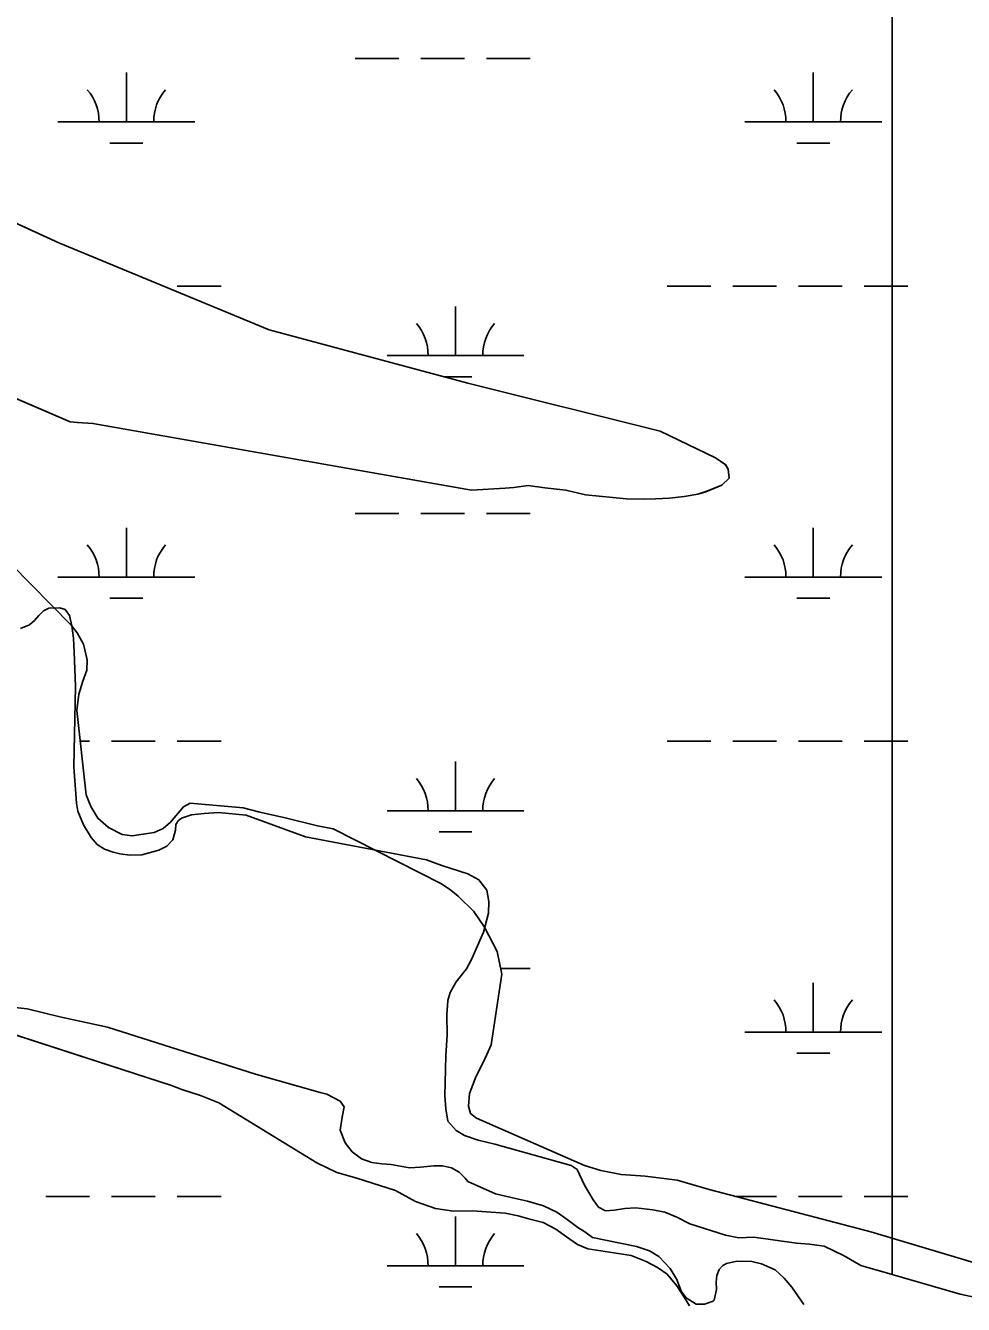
# Model space of a CAD drawing. Extents: x 3161564 to 3199464, y 849354 to 874788.
# Drawn here: x 3184611 to 3185296, y 857638 to 858573 of the extents above; entities that cross this region are included whole.
import ezdxf

# ---------------------------------------------------------------- set-up
doc = ezdxf.new("R2010")
doc.units = 0
for name, color, linetype in [('V-SITE-VEGE', 7, 'Continuous'), ('V-TOPO-SHOR', 7, 'Continuous'), ('V-WETL-SWMP', 7, 'Continuous')]:
    doc.layers.add(name, color=color, linetype=linetype)

msp = doc.modelspace()

# ---------------------------------------------------------------- linework, layer by layer
at = {"layer": 'V-SITE-VEGE'}
for p, q in [((3185243.66, 857660.09), (3185243.66, 860089.63)), ((3184571.38, 858443.38), (3184634.69, 858414.43)), ((3184634.69, 858414.43), (3184788.6, 858350.73)), ((3184788.6, 858350.73), (3184933.67, 858311.66)), ((3184642.97, 858283.39), (3184578.92, 858311.03)), ((3184933.67, 858311.66), (3185074.1, 858276.73)), ((3184648.52, 858282.9), (3184642.97, 858283.39)), ((3184659.77, 858282.36), (3184648.52, 858282.9)), ((3184936.3, 858233.58), (3184659.77, 858282.36)), ((3185074.1, 858276.73), (3185114.7, 858257.06)), ((3185114.7, 858257.06), (3185121.81, 858252.32)), ((3185121.81, 858252.32), (3185123.97, 858248.79)), ((3185124.65, 858242.35), (3185119.19, 858237.29)), ((3185123.97, 858248.79), (3185124.65, 858242.35)), ((3184960.87, 858234.96), (3184936.3, 858233.58)), ((3184967.31, 858235.49), (3184960.87, 858234.96)), ((3184977.7, 858237), (3184967.31, 858235.49)), ((3184989.96, 858235.28), (3184977.7, 858237)), ((3185005.29, 858233.53), (3184989.96, 858235.28)), ((3185019.73, 858230.17), (3185005.29, 858233.53)), ((3185119.19, 858237.29), (3185107.46, 858232.43)), ((3185049.67, 858227.26), (3185019.73, 858230.17)), ((3185062.67, 858227), (3185049.67, 858227.26)), ((3185070.86, 858227.07), (3185062.67, 858227)), ((3185080.95, 858227.56), (3185070.86, 858227.07)), ((3185091.63, 858228.92), (3185080.95, 858227.56)), ((3185101.73, 858230.58), (3185091.63, 858228.92)), ((3185107.46, 858232.43), (3185101.73, 858230.58)), ((3184617.11, 858138.16), (3184620.22, 858141.9)), ((3184620.22, 858141.9), (3184623.61, 858145.35)), ((3184623.61, 858145.35), (3184627.59, 858147.23)), ((3184627.59, 858147.23), (3184635.44, 858147.58)), ((3184635.44, 858147.58), (3184639.45, 858146.19)), ((3184639.45, 858146.19), (3184642.62, 858141.79)), ((3184642.62, 858141.79), (3184644.39, 858134.25)), ((3184606.74, 858132.37), (3184613.29, 858134.99)), ((3184613.29, 858134.99), (3184617.11, 858138.16)), ((3184644.39, 858134.25), (3184645.61, 858125.41)), ((3184645.61, 858125.41), (3184646.12, 858115.14)), ((3184646.12, 858115.14), (3184646.89, 858090.18)), ((3184646.89, 858090.18), (3184645.66, 858031.24)), ((3184645.66, 858031.24), (3184647.73, 858004.72)), ((3184647.73, 858004.72), (3184648.77, 857998.88)), ((3184648.77, 857998.88), (3184652.85, 857988.78)), ((3184720.34, 857989.04), (3184721.89, 857991.76)), ((3184721.89, 857991.76), (3184724.44, 857993.78)), ((3184724.44, 857993.78), (3184731.7, 857996.12)), ((3184731.7, 857996.12), (3184741.11, 857997.06)), ((3184741.11, 857997.06), (3184751.52, 857997.85)), ((3184751.52, 857997.85), (3184771.65, 857996.02)), ((3184771.65, 857996.02), (3184815.15, 857980.11)), ((3184652.85, 857988.78), (3184658.35, 857979.55)), ((3184718, 857977.89), (3184719.94, 857985.04)), ((3184719.94, 857985.04), (3184720.34, 857989.04)), ((3184658.35, 857979.55), (3184662.81, 857974.45)), ((3184662.81, 857974.45), (3184668.26, 857971.21)), ((3184668.26, 857971.21), (3184674.56, 857968.84)), ((3184707.79, 857970.39), (3184713.62, 857973.29)), ((3184713.62, 857973.29), (3184718, 857977.89)), ((3184815.15, 857980.11), (3184903.47, 857963.42)), ((3184674.56, 857968.84), (3184679.42, 857967.73)), ((3184679.42, 857967.73), (3184686.99, 857966.8)), ((3184686.99, 857966.8), (3184695.55, 857966.87)), ((3184695.55, 857966.87), (3184707.79, 857970.39)), ((3184903.47, 857963.42), (3184914.63, 857959.08)), ((3184914.63, 857959.08), (3184933.66, 857953.1)), ((3184933.66, 857953.1), (3184941.68, 857948.6)), ((3184941.68, 857948.6), (3184947.45, 857941.23)), ((3184947.45, 857941.23), (3184949.09, 857932.83)), ((3184948.73, 857924.26), (3184945.13, 857910.39)), ((3184949.09, 857932.83), (3184948.73, 857924.26)), ((3184945.13, 857910.39), (3184936.45, 857890.49)), ((3184936.45, 857890.49), (3184932.65, 857883.61)), ((3184932.65, 857883.61), (3184925.16, 857874.13)), ((3184611.71, 857854.32), (3184485.17, 857869.13)), ((3184925.16, 857874.13), (3184920.8, 857866.39)), ((3184919, 857860.53), (3184918.23, 857850.1)), ((3184920.8, 857866.39), (3184919, 857860.53)), ((3184635.58, 857848.52), (3184611.71, 857854.32)), ((3184918.23, 857850.1), (3184918.63, 857835.41)), ((3184670.46, 857840.96), (3184635.58, 857848.52)), ((3184778.61, 857806.74), (3184670.46, 857840.96)), ((3184918.63, 857835.41), (3184917.61, 857820.14)), ((3184917.61, 857820.14), (3184916.85, 857790.88)), ((3184825.8, 857793.14), (3184778.61, 857806.74)), ((3184830.66, 857792.04), (3184825.8, 857793.14)), ((3184840.41, 857786.98), (3184830.66, 857792.04)), ((3184843.29, 857782.72), (3184840.41, 857786.98)), ((3184916.85, 857790.88), (3184917.65, 857781.19)), ((3184840.44, 857765.72), (3184841.79, 857775.15)), ((3184841.79, 857775.15), (3184843.29, 857782.72)), ((3184917.65, 857781.19), (3184919.14, 857772.35)), ((3184843.94, 857756.47), (3184840.44, 857765.72)), ((3184919.14, 857772.35), (3184925.05, 857765.41)), ((3184925.05, 857765.41), (3184931.21, 857761.75)), ((3184849.12, 857749.95), (3184843.94, 857756.47)), ((3184931.21, 857761.75), (3184941.23, 857758.26)), ((3184941.23, 857758.26), (3184953.38, 857755.51)), ((3184856.02, 857744.73), (3184849.12, 857749.95)), ((3184953.38, 857755.51), (3185009.16, 857739.84)), ((3184863.46, 857742.08), (3184856.02, 857744.73)), ((3184870.74, 857741), (3184863.46, 857742.08)), ((3184877.6, 857740.62), (3184870.74, 857741)), ((3184891.03, 857738.16), (3184877.6, 857740.62)), ((3184899.16, 857738.66), (3184891.03, 857738.16)), ((3184908.71, 857739.59), (3184899.16, 857738.66)), ((3184915.27, 857739.5), (3184908.71, 857739.59)), ((3184921.7, 857738.27), (3184915.27, 857739.5)), ((3184927.29, 857734.89), (3184921.7, 857738.27)), ((3185009.16, 857739.84), (3185013.46, 857736.87)), ((3184931.75, 857730.65), (3184927.29, 857734.89)), ((3184933.77, 857728.1), (3184931.75, 857730.65)), ((3184953.82, 857719.27), (3184933.77, 857728.1)), ((3185013.46, 857736.87), (3185018.97, 857725.5)), ((3184968.4, 857715.68), (3184953.82, 857719.27)), ((3185018.97, 857725.5), (3185025.34, 857714.71)), ((3184977.26, 857713.75), (3184968.4, 857715.68)), ((3184988.99, 857710.28), (3184977.26, 857713.75)), ((3184998.59, 857705.65), (3184988.99, 857710.28)), ((3185025.34, 857714.71), (3185029.09, 857709.46)), ((3185029.09, 857709.46), (3185034.25, 857706.65)), ((3185006.33, 857700.43), (3184998.59, 857705.65)), ((3185013.95, 857694.5), (3185006.33, 857700.43)), ((3185034.25, 857706.65), (3185040.95, 857707.28)), ((3185040.95, 857707.28), (3185048.36, 857708.34)), ((3185048.36, 857708.34), (3185056.35, 857708.97)), ((3185056.35, 857708.97), (3185068.77, 857707.5)), ((3185068.77, 857707.5), (3185077.49, 857705.72)), ((3185077.49, 857705.72), (3185086.37, 857702.08)), ((3185086.37, 857702.08), (3185095.97, 857697.31)), ((3185019.25, 857691.26), (3185013.95, 857694.5)), ((3185024.71, 857687.31), (3185019.25, 857691.26)), ((3185095.97, 857697.31), (3185122, 857688.96)), ((3185057.01, 857680.58), (3185024.71, 857687.31)), ((3185122, 857688.96), (3185131.58, 857686.9)), ((3185131.58, 857686.9), (3185142.56, 857687.41)), ((3185142.56, 857687.41), (3185173.7, 857683.1)), ((3185173.7, 857683.1), (3185183.41, 857682.47)), ((3185183.41, 857682.47), (3185194.12, 857680.84)), ((3185066.3, 857677.52), (3185057.01, 857680.58)), ((3185073.33, 857673.44), (3185066.3, 857677.52)), ((3185081.39, 857664.66), (3185073.33, 857673.44)), ((3185194.12, 857680.84), (3185208.59, 857673.82)), ((3185208.59, 857673.82), (3185220.78, 857666.64)), ((3185086.31, 857656.56), (3185081.39, 857664.66)), ((3185117.21, 857663.95), (3185115.54, 857659.37)), ((3185120.04, 857666.68), (3185117.21, 857663.95)), ((3185122.74, 857668.27), (3185120.04, 857666.68)), ((3185130.15, 857669.91), (3185122.74, 857668.27)), ((3185141.28, 857669.71), (3185130.15, 857669.91)), ((3185148.28, 857668.05), (3185141.28, 857669.71)), ((3185158.16, 857663.71), (3185148.28, 857668.05)), ((3185164.78, 857657.49), (3185158.16, 857663.71)), ((3185220.78, 857666.64), (3185243.66, 857660.09)), ((3185089.66, 857647.89), (3185086.31, 857656.56)), ((3185115.54, 857659.37), (3185115.15, 857654.52)), ((3185115.15, 857654.52), (3185115.33, 857649.1)), ((3185170.39, 857650.97), (3185164.78, 857657.49)), ((3185093.27, 857643.21), (3185089.66, 857647.89)), ((3185115.33, 857649.1), (3185113.54, 857641.52)), ((3185179.06, 857638.2), (3185170.39, 857650.97)), ((3185100.44, 857638.42), (3185093.27, 857643.21)), ((3185106.57, 857638.61), (3185100.44, 857638.42)), ((3185112.97, 857640.8), (3185106.57, 857638.61)), ((3185113.54, 857641.52), (3185112.97, 857640.8))]:
    msp.add_line(p, q, dxfattribs=at)
msp.add_lwpolyline([(3185302.96, 860054.72), (3185277.49, 860068.98), (3185252.44, 860084.12), (3185243.66, 860089.63), (3185243.66, 857660.09), (3185293.43, 857645.83), (3185307.15, 857642.95)], dxfattribs=at)
at = {"layer": 'V-TOPO-SHOR'}
for points in [[(3185074.1, 858276.73), (3184933.67, 858311.66), (3184788.6, 858350.73), (3184634.69, 858414.43), (3184571.38, 858443.38)], [(3184578.91, 858311.03), (3184642.97, 858283.39), (3184648.52, 858282.9), (3184659.77, 858282.36), (3184936.3, 858233.58), (3184960.87, 858234.96), (3184967.31, 858235.49), (3184977.7, 858237), (3184989.96, 858235.28), (3185005.29, 858233.53), (3185019.73, 858230.17), (3185049.67, 858227.26), (3185062.67, 858227), (3185070.86, 858227.07), (3185080.95, 858227.56), (3185091.63, 858228.92), (3185101.73, 858230.58), (3185107.45, 858232.43), (3185119.19, 858237.29), (3185124.65, 858242.35), (3185123.97, 858248.79), (3185121.81, 858252.32), (3185114.7, 858257.06), (3185074.1, 858276.73)], [(3185386.19, 857644.02), (3185228.14, 857691.25), (3185110.03, 857722.25), (3185086.72, 857729.19), (3185063.15, 857732), (3185045.59, 857733.28), (3185030.87, 857736.16), (3185018.86, 857739.77), (3184940.1, 857774.52), (3184935.65, 857777.91), (3184934.18, 857783.17), (3184934.96, 857792.45), (3184939.71, 857805.05), (3184945.33, 857816.08), (3184950.79, 857827.97), (3184958.51, 857879.83), (3184955.09, 857896.35), (3184945.96, 857913.97), (3184938.02, 857925.46), (3184926.66, 857936.64), (3184921.34, 857941.02), (3184914.45, 857945.67), (3184835.37, 857985.84), (3184823.93, 857988.17), (3184800.2, 857993.97), (3184781.62, 857998.24), (3184769.46, 858001.28), (3184730.77, 858004.82), (3184725.8, 858001.92), (3184716.47, 857990.86), (3184711.09, 857986.25), (3184704.4, 857983.35), (3184688.44, 857980.79), (3184681.16, 857981.87), (3184670.99, 857986.93), (3184663.37, 857993.86), (3184658.31, 858002.23), (3184654.67, 858010.91), (3184648.04, 858072.35), (3184649.51, 858084.35), (3184652.43, 858093.93), (3184655.36, 858101.95), (3184655.44, 858109.51), (3184652.78, 858121.04), (3184648.15, 858129.28), (3184643.82, 858134.81), (3184599.94, 858179.54)], [(3184561.96, 857848.64), (3184717.18, 857798.39), (3184724.62, 857795.45), (3184738.21, 857791), (3184751.67, 857785.69), (3184823.37, 857741.89), (3184837.83, 857734.73), (3184852.57, 857730.58), (3184880.89, 857721.53), (3184895.51, 857713.66), (3184909.96, 857708.35), (3184923.25, 857706.46), (3184937.08, 857706.72), (3184960.93, 857705.06), (3184970.5, 857703.14), (3184978.94, 857700.64), (3184988.8, 857698.15), (3184997.98, 857693.37), (3185005.87, 857687.73), (3185013.9, 857682.23), (3185021.35, 857679.01), (3185053.06, 857674.13), (3185064.09, 857669.65), (3185072.26, 857665.3), (3185079.29, 857660.5), (3185086.35, 857652), (3185091.84, 857643.63), (3185095.6, 857637.24)]]:
    msp.add_lwpolyline(points, dxfattribs=at)
at = {"layer": 'V-WETL-SWMP'}
for p, q in [((3184851.23, 858549.14), (3184883.23, 858549.14)), ((3184899.23, 858549.14), (3184931.23, 858549.14)), ((3184947.23, 858549.14), (3184979.23, 858549.14)), ((3184684.17, 858502.71), (3184684.17, 858538.71)), ((3185186.08, 858502.71), (3185186.08, 858538.71)), ((3184634.17, 858502.71), (3184734.17, 858502.71)), ((3185136.08, 858502.71), (3185236.08, 858502.71)), ((3184672.17, 858487.28), (3184696.17, 858487.28)), ((3185174.08, 858487.28), (3185198.08, 858487.28)), ((3184571.38, 858443.38), (3184634.69, 858414.43)), ((3184634.69, 858414.43), (3184788.6, 858350.73)), ((3184721.32, 858382.64), (3184753.32, 858382.64)), ((3185079.23, 858382.64), (3185111.23, 858382.64)), ((3185127.23, 858382.64), (3185159.23, 858382.64)), ((3185175.23, 858382.64), (3185207.23, 858382.64)), ((3185223.23, 858382.64), (3185255.23, 858382.64)), ((3184924.64, 858331.9), (3184924.64, 858367.9)), ((3184788.6, 858350.73), (3184933.67, 858311.66)), ((3184874.64, 858331.9), (3184974.64, 858331.9)), ((3184642.97, 858283.39), (3184578.91, 858311.03)), ((3184915.81, 858316.47), (3184936.64, 858316.47)), ((3184933.67, 858311.66), (3185074.1, 858276.73)), ((3184648.52, 858282.9), (3184642.97, 858283.39)), ((3184659.77, 858282.35), (3184648.52, 858282.9)), ((3184936.3, 858233.58), (3184659.77, 858282.35)), ((3185074.1, 858276.73), (3185114.7, 858257.06)), ((3185114.7, 858257.06), (3185121.82, 858252.32)), ((3185121.82, 858252.32), (3185123.98, 858248.79)), ((3185124.65, 858242.35), (3185119.19, 858237.28)), ((3185123.98, 858248.79), (3185124.65, 858242.35)), ((3184960.87, 858234.96), (3184936.3, 858233.58)), ((3184967.31, 858235.49), (3184960.87, 858234.96)), ((3184977.7, 858237), (3184967.31, 858235.49)), ((3184989.96, 858235.28), (3184977.7, 858237)), ((3185005.29, 858233.52), (3184989.96, 858235.28)), ((3185019.73, 858230.17), (3185005.29, 858233.52)), ((3185119.19, 858237.28), (3185107.45, 858232.42)), ((3185049.67, 858227.26), (3185019.73, 858230.17)), ((3185062.67, 858227), (3185049.67, 858227.26)), ((3185070.86, 858227.07), (3185062.67, 858227)), ((3185080.95, 858227.56), (3185070.86, 858227.07)), ((3185091.63, 858228.92), (3185080.95, 858227.56)), ((3185101.73, 858230.58), (3185091.63, 858228.92)), ((3185107.45, 858232.42), (3185101.73, 858230.58)), ((3184851.23, 858216.47), (3184883.23, 858216.47)), ((3184899.23, 858216.47), (3184931.23, 858216.47)), ((3184947.23, 858216.47), (3184979.23, 858216.47)), ((3184684.17, 858170.04), (3184684.17, 858206.04)), ((3185186.08, 858170.04), (3185186.08, 858206.04)), ((3184599.94, 858179.54), (3184643.82, 858134.81)), ((3184634.17, 858170.04), (3184734.17, 858170.04)), ((3185136.08, 858170.04), (3185236.08, 858170.04)), ((3184672.17, 858154.61), (3184696.17, 858154.61)), ((3185174.08, 858154.61), (3185198.08, 858154.61)), ((3184643.82, 858134.81), (3184648.15, 858129.28)), ((3184648.15, 858129.28), (3184652.78, 858121.04)), ((3184652.78, 858121.04), (3184655.44, 858109.51)), ((3184655.36, 858101.95), (3184652.43, 858093.93)), ((3184655.44, 858109.51), (3184655.36, 858101.95)), ((3184652.43, 858093.93), (3184649.51, 858084.35)), ((3184649.51, 858084.35), (3184648.04, 858072.35)), ((3184648.04, 858072.35), (3184654.67, 858010.91)), ((3184650.45, 858049.97), (3184657.32, 858049.97)), ((3184673.32, 858049.97), (3184705.32, 858049.97)), ((3184721.32, 858049.97), (3184753.32, 858049.97)), ((3185079.23, 858049.97), (3185111.23, 858049.97)), ((3185127.23, 858049.97), (3185159.23, 858049.97)), ((3185175.23, 858049.97), (3185207.23, 858049.97)), ((3185223.23, 858049.97), (3185255.23, 858049.97)), ((3184924.64, 857999.23), (3184924.64, 858035.23)), ((3184654.67, 858010.91), (3184658.31, 858002.23)), ((3184658.31, 858002.23), (3184663.37, 857993.86)), ((3184716.47, 857990.86), (3184725.8, 858001.93)), ((3184725.8, 858001.93), (3184730.77, 858004.82)), ((3184730.77, 858004.82), (3184769.46, 858001.28)), ((3184769.46, 858001.28), (3184781.62, 857998.24)), ((3184874.64, 857999.23), (3184974.64, 857999.23)), ((3184663.37, 857993.86), (3184670.99, 857986.93)), ((3184711.09, 857986.25), (3184716.47, 857990.86)), ((3184781.62, 857998.24), (3184800.2, 857993.97)), ((3184800.2, 857993.97), (3184823.93, 857988.17)), ((3184670.99, 857986.93), (3184681.16, 857981.87)), ((3184681.16, 857981.87), (3184688.45, 857980.79)), ((3184688.45, 857980.79), (3184704.41, 857983.35)), ((3184704.41, 857983.35), (3184711.09, 857986.25)), ((3184823.93, 857988.17), (3184835.37, 857985.84)), ((3184835.37, 857985.84), (3184914.45, 857945.67)), ((3184912.64, 857983.8), (3184936.64, 857983.8)), ((3184914.45, 857945.67), (3184921.34, 857941.02)), ((3184921.34, 857941.02), (3184926.66, 857936.64)), ((3184926.66, 857936.64), (3184938.02, 857925.46)), ((3184938.02, 857925.46), (3184945.96, 857913.97)), ((3184945.96, 857913.97), (3184955.09, 857896.35)), ((3184955.09, 857896.35), (3184958.51, 857879.82)), ((3184958.51, 857879.82), (3184950.79, 857827.97)), ((3184957.69, 857883.79), (3184979.23, 857883.79)), ((3185186.08, 857837.36), (3185186.08, 857873.36)), ((3184717.18, 857798.39), (3184561.96, 857848.64)), ((3185136.08, 857837.36), (3185236.08, 857837.36)), ((3184950.79, 857827.97), (3184945.33, 857816.08)), ((3185174.08, 857821.93), (3185198.08, 857821.93)), ((3184945.33, 857816.08), (3184939.71, 857805.05)), ((3184939.71, 857805.05), (3184934.96, 857792.45)), ((3184724.62, 857795.45), (3184717.18, 857798.39)), ((3184738.21, 857791), (3184724.62, 857795.45)), ((3184751.67, 857785.69), (3184738.21, 857791)), ((3184823.37, 857741.89), (3184751.67, 857785.69)), ((3184934.96, 857792.45), (3184934.18, 857783.17)), ((3184934.18, 857783.17), (3184935.65, 857777.91)), ((3184935.65, 857777.91), (3184940.1, 857774.52)), ((3184940.1, 857774.52), (3185018.86, 857739.77)), ((3184837.83, 857734.73), (3184823.37, 857741.89)), ((3185018.86, 857739.77), (3185030.87, 857736.16)), ((3184852.56, 857730.57), (3184837.83, 857734.73)), ((3184880.89, 857721.53), (3184852.56, 857730.57)), ((3185030.87, 857736.16), (3185045.59, 857733.28)), ((3185045.59, 857733.28), (3185063.15, 857732)), ((3185063.15, 857732), (3185086.72, 857729.19)), ((3185086.72, 857729.19), (3185110.03, 857722.25)), ((3184895.51, 857713.66), (3184880.89, 857721.53)), ((3185110.03, 857722.25), (3185228.14, 857691.25)), ((3184625.32, 857717.29), (3184657.32, 857717.29)), ((3184673.32, 857717.29), (3184705.32, 857717.29)), ((3184721.32, 857717.29), (3184753.32, 857717.29)), ((3184909.96, 857708.35), (3184895.51, 857713.66)), ((3185128.91, 857717.29), (3185159.23, 857717.29)), ((3185175.23, 857717.29), (3185207.23, 857717.29)), ((3185223.23, 857717.29), (3185255.23, 857717.29)), ((3184923.25, 857706.46), (3184909.96, 857708.35)), ((3184937.08, 857706.72), (3184923.25, 857706.46)), ((3184924.64, 857666.55), (3184924.64, 857702.55)), ((3184960.93, 857705.06), (3184937.08, 857706.72)), ((3184970.5, 857703.14), (3184960.93, 857705.06)), ((3184978.94, 857700.64), (3184970.5, 857703.14)), ((3184988.8, 857698.15), (3184978.94, 857700.64)), ((3184997.98, 857693.37), (3184988.8, 857698.15)), ((3185005.87, 857687.73), (3184997.98, 857693.37)), ((3185228.14, 857691.25), (3185386.19, 857644.02)), ((3185013.9, 857682.23), (3185005.87, 857687.73)), ((3185021.35, 857679.01), (3185013.9, 857682.23)), ((3185053.06, 857674.13), (3185021.35, 857679.01)), ((3185064.09, 857669.65), (3185053.06, 857674.13)), ((3184874.64, 857666.55), (3184974.64, 857666.55)), ((3185072.25, 857665.3), (3185064.09, 857669.65)), ((3185079.29, 857660.5), (3185072.25, 857665.3)), ((3185086.35, 857652), (3185079.29, 857660.5)), ((3184912.64, 857651.12), (3184936.64, 857651.12)), ((3185091.84, 857643.63), (3185086.35, 857652)), ((3185095.6, 857637.24), (3185091.84, 857643.63))]:
    msp.add_line(p, q, dxfattribs=at)
for centre, start, end in [((3184628.93, 858503.19), 359.22818, 40.77184), ((3184739.41, 858503.19), 139.22818, 180.77184), ((3185130.83, 858503.19), 359.22818, 40.77184), ((3185241.32, 858503.19), 139.22818, 180.77184), ((3184869.4, 858332.38), 359.22818, 40.77184), ((3184979.88, 858332.38), 139.22818, 180.77184), ((3184628.93, 858170.51), 359.22818, 40.77184), ((3184739.41, 858170.51), 139.22818, 180.77184), ((3185130.83, 858170.51), 359.22818, 40.77184), ((3185241.32, 858170.51), 139.22818, 180.77184), ((3184869.4, 857999.7), 359.22818, 40.77184), ((3184979.88, 857999.7), 139.22818, 180.77184), ((3185130.83, 857837.84), 359.22818, 40.77184), ((3185241.32, 857837.84), 139.22818, 180.77184), ((3184869.4, 857667.03), 359.22818, 40.77184), ((3184979.88, 857667.03), 139.22818, 180.77184)]:
    msp.add_arc(centre, 35.25, start, end, dxfattribs=at)

doc.saveas('drawing.dxf')
